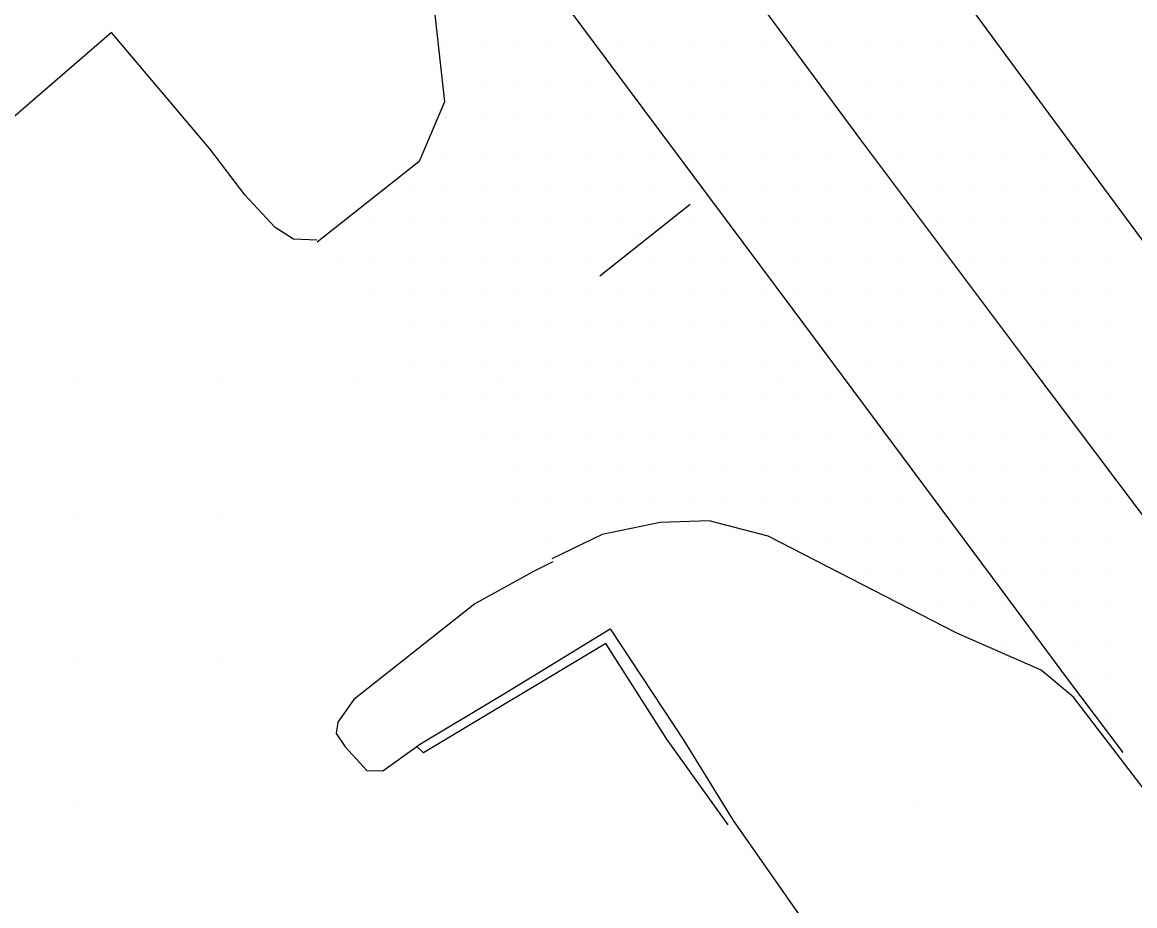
# Model space of a CAD drawing. Extents: x 1762120 to 1766775, y 709485 to 712965.
# Drawn here: x 1763821 to 1763900.4, y 711617.5 to 711680.5 of the extents above; entities that cross this region are included whole.
import ezdxf

# ---------------------------------------------------------------- set-up
doc = ezdxf.new("R2010")
doc.units = 0
for name, color, linetype in [('Exist DTM QL2 LIDAR Elevation Point', 7, 'Continuous'), ('Exist DTM Scan Elevation Point', 7, 'Continuous'), ('Exist Roads EOP', 7, 'Continuous'), ('Exist Roads EOT', 7, 'Continuous'), ('PH Exist DTM Breakline', 7, 'Continuous')]:
    doc.layers.add(name, color=color, linetype=linetype)

msp = doc.modelspace()

# ---------------------------------------------------------------- linework, layer by layer
at = {"layer": 'Exist DTM QL2 LIDAR Elevation Point'}
for p, q in [((1763864.966, 711675.049), (1763864.966, 711675.049)), ((1763864.966, 711665.048), (1763864.966, 711665.048)), ((1763824.961, 711655.046), (1763824.961, 711655.046)), ((1763834.962, 711655.046), (1763834.962, 711655.046)), ((1763844.963, 711655.046), (1763844.963, 711655.046)), ((1763854.965, 711655.046), (1763854.965, 711655.046)), ((1763864.966, 711655.046), (1763864.966, 711655.046)), ((1763874.967, 711655.046), (1763874.967, 711655.046)), ((1763824.961, 711645.045), (1763824.961, 711645.045)), ((1763834.962, 711645.045), (1763834.962, 711645.045)), ((1763824.961, 711635.044), (1763824.961, 711635.044)), ((1763834.962, 711635.044), (1763834.962, 711635.044)), ((1763824.961, 711625.043), (1763824.961, 711625.043)), ((1763884.968, 711625.043), (1763884.968, 711625.043))]:
    msp.add_line(p, q, dxfattribs=at)
at = {"layer": 'Exist DTM Scan Elevation Point'}
for p, q in [((1763851.25, 711678.75), (1763851.25, 711678.75)), ((1763853.75, 711678.75), (1763853.75, 711678.75)), ((1763856.25, 711678.75), (1763856.25, 711678.75)), ((1763858.75, 711678.75), (1763858.75, 711678.75)), ((1763861.25, 711678.75), (1763861.25, 711678.75)), ((1763863.75, 711678.75), (1763863.75, 711678.75)), ((1763866.25, 711678.75), (1763866.25, 711678.75)), ((1763868.75, 711678.75), (1763868.75, 711678.75)), ((1763871.25, 711678.75), (1763871.25, 711678.75)), ((1763873.75, 711678.75), (1763873.75, 711678.75)), ((1763878.75, 711678.75), (1763878.75, 711678.75)), ((1763881.25, 711678.75), (1763881.25, 711678.75)), ((1763883.75, 711678.75), (1763883.75, 711678.75)), ((1763886.25, 711678.75), (1763886.25, 711678.75)), ((1763888.75, 711678.75), (1763888.75, 711678.75)), ((1763853.75, 711676.25), (1763853.75, 711676.25)), ((1763856.25, 711676.25), (1763856.25, 711676.25)), ((1763858.75, 711676.25), (1763858.75, 711676.25)), ((1763861.25, 711676.25), (1763861.25, 711676.25)), ((1763866.25, 711676.25), (1763866.25, 711676.25)), ((1763868.75, 711676.25), (1763868.75, 711676.25)), ((1763871.25, 711676.25), (1763871.25, 711676.25)), ((1763873.75, 711676.25), (1763873.75, 711676.25)), ((1763876.25, 711676.25), (1763876.25, 711676.25)), ((1763878.75, 711676.25), (1763878.75, 711676.25)), ((1763881.25, 711676.25), (1763881.25, 711676.25)), ((1763883.75, 711676.25), (1763883.75, 711676.25)), ((1763886.25, 711676.25), (1763886.25, 711676.25)), ((1763888.75, 711676.25), (1763888.75, 711676.25)), ((1763891.25, 711676.25), (1763891.25, 711676.25)), ((1763851.25, 711673.75), (1763851.25, 711673.75)), ((1763853.75, 711673.75), (1763853.75, 711673.75)), ((1763856.25, 711673.75), (1763856.25, 711673.75)), ((1763858.75, 711673.75), (1763858.75, 711673.75)), ((1763861.25, 711673.75), (1763861.25, 711673.75)), ((1763863.75, 711673.75), (1763863.75, 711673.75)), ((1763868.75, 711673.75), (1763868.75, 711673.75)), ((1763871.25, 711673.75), (1763871.25, 711673.75)), ((1763873.75, 711673.75), (1763873.75, 711673.75)), ((1763876.25, 711673.75), (1763876.25, 711673.75)), ((1763878.75, 711673.75), (1763878.75, 711673.75)), ((1763881.25, 711673.75), (1763881.25, 711673.75)), ((1763883.75, 711673.75), (1763883.75, 711673.75)), ((1763886.25, 711673.75), (1763886.25, 711673.75)), ((1763888.75, 711673.75), (1763888.75, 711673.75)), ((1763891.25, 711673.75), (1763891.25, 711673.75)), ((1763893.75, 711673.75), (1763893.75, 711673.75)), ((1763851.25, 711671.25), (1763851.25, 711671.25)), ((1763853.75, 711671.25), (1763853.75, 711671.25)), ((1763856.25, 711671.25), (1763856.25, 711671.25)), ((1763858.75, 711671.25), (1763858.75, 711671.25)), ((1763861.25, 711671.25), (1763861.25, 711671.25)), ((1763863.75, 711671.25), (1763863.75, 711671.25)), ((1763866.25, 711671.25), (1763866.25, 711671.25)), ((1763868.75, 711671.25), (1763868.75, 711671.25)), ((1763871.25, 711671.25), (1763871.25, 711671.25)), ((1763873.75, 711671.25), (1763873.75, 711671.25)), ((1763876.25, 711671.25), (1763876.25, 711671.25)), ((1763878.75, 711671.25), (1763878.75, 711671.25)), ((1763883.75, 711671.25), (1763883.75, 711671.25)), ((1763886.25, 711671.25), (1763886.25, 711671.25)), ((1763888.75, 711671.25), (1763888.75, 711671.25)), ((1763891.25, 711671.25), (1763891.25, 711671.25)), ((1763893.75, 711671.25), (1763893.75, 711671.25)), ((1763848.75, 711668.75), (1763848.75, 711668.75)), ((1763851.25, 711668.75), (1763851.25, 711668.75)), ((1763853.75, 711668.75), (1763853.75, 711668.75)), ((1763856.25, 711668.75), (1763856.25, 711668.75)), ((1763858.75, 711668.75), (1763858.75, 711668.75)), ((1763861.25, 711668.75), (1763861.25, 711668.75)), ((1763863.75, 711668.75), (1763863.75, 711668.75)), ((1763866.25, 711668.75), (1763866.25, 711668.75)), ((1763868.75, 711668.75), (1763868.75, 711668.75)), ((1763871.25, 711668.75), (1763871.25, 711668.75)), ((1763873.75, 711668.75), (1763873.75, 711668.75)), ((1763876.25, 711668.75), (1763876.25, 711668.75)), ((1763878.75, 711668.75), (1763878.75, 711668.75)), ((1763881.25, 711668.75), (1763881.25, 711668.75)), ((1763886.25, 711668.75), (1763886.25, 711668.75)), ((1763888.75, 711668.75), (1763888.75, 711668.75)), ((1763891.25, 711668.75), (1763891.25, 711668.75)), ((1763893.75, 711668.75), (1763893.75, 711668.75)), ((1763896.25, 711668.75), (1763896.25, 711668.75)), ((1763846.25, 711666.25), (1763846.25, 711666.25)), ((1763848.75, 711666.25), (1763848.75, 711666.25)), ((1763851.25, 711666.25), (1763851.25, 711666.25)), ((1763853.75, 711666.25), (1763853.75, 711666.25)), ((1763856.25, 711666.25), (1763856.25, 711666.25)), ((1763858.75, 711666.25), (1763858.75, 711666.25)), ((1763861.25, 711666.25), (1763861.25, 711666.25)), ((1763863.75, 711666.25), (1763863.75, 711666.25)), ((1763866.25, 711666.25), (1763866.25, 711666.25)), ((1763868.75, 711666.25), (1763868.75, 711666.25)), ((1763873.75, 711666.25), (1763873.75, 711666.25)), ((1763876.25, 711666.25), (1763876.25, 711666.25)), ((1763878.75, 711666.25), (1763878.75, 711666.25)), ((1763881.25, 711666.25), (1763881.25, 711666.25)), ((1763883.75, 711666.25), (1763883.75, 711666.25)), ((1763886.25, 711666.25), (1763886.25, 711666.25)), ((1763888.75, 711666.25), (1763888.75, 711666.25)), ((1763891.25, 711666.25), (1763891.25, 711666.25)), ((1763893.75, 711666.25), (1763893.75, 711666.25)), ((1763896.25, 711666.25), (1763896.25, 711666.25)), ((1763898.75, 711666.25), (1763898.75, 711666.25)), ((1763843.75, 711663.75), (1763843.75, 711663.75)), ((1763846.25, 711663.75), (1763846.25, 711663.75)), ((1763848.75, 711663.75), (1763848.75, 711663.75)), ((1763851.25, 711663.75), (1763851.25, 711663.75)), ((1763853.75, 711663.75), (1763853.75, 711663.75)), ((1763856.25, 711663.75), (1763856.25, 711663.75)), ((1763858.75, 711663.75), (1763858.75, 711663.75)), ((1763861.25, 711663.75), (1763861.25, 711663.75)), ((1763866.25, 711663.75), (1763866.25, 711663.75)), ((1763868.75, 711663.75), (1763868.75, 711663.75)), ((1763871.25, 711663.75), (1763871.25, 711663.75)), ((1763876.25, 711663.75), (1763876.25, 711663.75)), ((1763878.75, 711663.75), (1763878.75, 711663.75)), ((1763881.25, 711663.75), (1763881.25, 711663.75)), ((1763883.75, 711663.75), (1763883.75, 711663.75)), ((1763886.25, 711663.75), (1763886.25, 711663.75)), ((1763888.75, 711663.75), (1763888.75, 711663.75)), ((1763891.25, 711663.75), (1763891.25, 711663.75)), ((1763893.75, 711663.75), (1763893.75, 711663.75)), ((1763896.25, 711663.75), (1763896.25, 711663.75)), ((1763898.75, 711663.75), (1763898.75, 711663.75)), ((1763846.25, 711661.25), (1763846.25, 711661.25)), ((1763848.75, 711661.25), (1763848.75, 711661.25)), ((1763851.25, 711661.25), (1763851.25, 711661.25)), ((1763853.75, 711661.25), (1763853.75, 711661.25)), ((1763856.25, 711661.25), (1763856.25, 711661.25)), ((1763858.75, 711661.25), (1763858.75, 711661.25)), ((1763861.25, 711661.25), (1763861.25, 711661.25)), ((1763863.75, 711661.25), (1763863.75, 711661.25)), ((1763866.25, 711661.25), (1763866.25, 711661.25)), ((1763868.75, 711661.25), (1763868.75, 711661.25)), ((1763871.25, 711661.25), (1763871.25, 711661.25)), ((1763873.75, 711661.25), (1763873.75, 711661.25)), ((1763876.25, 711661.25), (1763876.25, 711661.25)), ((1763878.75, 711661.25), (1763878.75, 711661.25)), ((1763881.25, 711661.25), (1763881.25, 711661.25)), ((1763883.75, 711661.25), (1763883.75, 711661.25)), ((1763886.25, 711661.25), (1763886.25, 711661.25)), ((1763891.25, 711661.25), (1763891.25, 711661.25)), ((1763893.75, 711661.25), (1763893.75, 711661.25)), ((1763896.25, 711661.25), (1763896.25, 711661.25)), ((1763898.75, 711661.25), (1763898.75, 711661.25)), ((1763848.75, 711658.75), (1763848.75, 711658.75)), ((1763851.25, 711658.75), (1763851.25, 711658.75)), ((1763853.75, 711658.75), (1763853.75, 711658.75)), ((1763856.25, 711658.75), (1763856.25, 711658.75)), ((1763858.75, 711658.75), (1763858.75, 711658.75)), ((1763861.25, 711658.75), (1763861.25, 711658.75)), ((1763863.75, 711658.75), (1763863.75, 711658.75)), ((1763866.25, 711658.75), (1763866.25, 711658.75)), ((1763868.75, 711658.75), (1763868.75, 711658.75)), ((1763871.25, 711658.75), (1763871.25, 711658.75)), ((1763873.75, 711658.75), (1763873.75, 711658.75)), ((1763876.25, 711658.75), (1763876.25, 711658.75)), ((1763878.75, 711658.75), (1763878.75, 711658.75)), ((1763881.25, 711658.75), (1763881.25, 711658.75)), ((1763883.75, 711658.75), (1763883.75, 711658.75)), ((1763886.25, 711658.75), (1763886.25, 711658.75)), ((1763888.75, 711658.75), (1763888.75, 711658.75)), ((1763893.75, 711658.75), (1763893.75, 711658.75)), ((1763896.25, 711658.75), (1763896.25, 711658.75)), ((1763898.75, 711658.75), (1763898.75, 711658.75)), ((1763848.75, 711656.25), (1763848.75, 711656.25)), ((1763851.25, 711656.25), (1763851.25, 711656.25)), ((1763853.75, 711656.25), (1763853.75, 711656.25)), ((1763856.25, 711656.25), (1763856.25, 711656.25)), ((1763858.75, 711656.25), (1763858.75, 711656.25)), ((1763861.25, 711656.25), (1763861.25, 711656.25)), ((1763863.75, 711656.25), (1763863.75, 711656.25)), ((1763866.25, 711656.25), (1763866.25, 711656.25)), ((1763868.75, 711656.25), (1763868.75, 711656.25)), ((1763871.25, 711656.25), (1763871.25, 711656.25)), ((1763873.75, 711656.25), (1763873.75, 711656.25)), ((1763876.25, 711656.25), (1763876.25, 711656.25)), ((1763881.25, 711656.25), (1763881.25, 711656.25)), ((1763883.75, 711656.25), (1763883.75, 711656.25)), ((1763886.25, 711656.25), (1763886.25, 711656.25)), ((1763888.75, 711656.25), (1763888.75, 711656.25)), ((1763891.25, 711656.25), (1763891.25, 711656.25)), ((1763893.75, 711656.25), (1763893.75, 711656.25)), ((1763896.25, 711656.25), (1763896.25, 711656.25)), ((1763898.75, 711656.25), (1763898.75, 711656.25)), ((1763851.25, 711653.75), (1763851.25, 711653.75)), ((1763853.75, 711653.75), (1763853.75, 711653.75)), ((1763856.25, 711653.75), (1763856.25, 711653.75)), ((1763858.75, 711653.75), (1763858.75, 711653.75)), ((1763861.25, 711653.75), (1763861.25, 711653.75)), ((1763863.75, 711653.75), (1763863.75, 711653.75)), ((1763866.25, 711653.75), (1763866.25, 711653.75)), ((1763868.75, 711653.75), (1763868.75, 711653.75)), ((1763871.25, 711653.75), (1763871.25, 711653.75)), ((1763873.75, 711653.75), (1763873.75, 711653.75)), ((1763876.25, 711653.75), (1763876.25, 711653.75)), ((1763878.75, 711653.75), (1763878.75, 711653.75)), ((1763883.75, 711653.75), (1763883.75, 711653.75)), ((1763886.25, 711653.75), (1763886.25, 711653.75)), ((1763888.75, 711653.75), (1763888.75, 711653.75)), ((1763891.25, 711653.75), (1763891.25, 711653.75)), ((1763893.75, 711653.75), (1763893.75, 711653.75)), ((1763896.25, 711653.75), (1763896.25, 711653.75)), ((1763898.75, 711653.75), (1763898.75, 711653.75)), ((1763853.75, 711651.25), (1763853.75, 711651.25)), ((1763856.25, 711651.25), (1763856.25, 711651.25)), ((1763858.75, 711651.25), (1763858.75, 711651.25)), ((1763861.25, 711651.25), (1763861.25, 711651.25)), ((1763863.75, 711651.25), (1763863.75, 711651.25)), ((1763866.25, 711651.25), (1763866.25, 711651.25)), ((1763868.75, 711651.25), (1763868.75, 711651.25)), ((1763871.25, 711651.25), (1763871.25, 711651.25)), ((1763873.75, 711651.25), (1763873.75, 711651.25)), ((1763876.25, 711651.25), (1763876.25, 711651.25)), ((1763878.75, 711651.25), (1763878.75, 711651.25)), ((1763881.25, 711651.25), (1763881.25, 711651.25)), ((1763883.75, 711651.25), (1763883.75, 711651.25)), ((1763886.25, 711651.25), (1763886.25, 711651.25)), ((1763888.75, 711651.25), (1763888.75, 711651.25)), ((1763891.25, 711651.25), (1763891.25, 711651.25)), ((1763893.75, 711651.25), (1763893.75, 711651.25)), ((1763898.75, 711651.25), (1763898.75, 711651.25)), ((1763856.25, 711648.75), (1763856.25, 711648.75)), ((1763858.75, 711648.75), (1763858.75, 711648.75)), ((1763861.25, 711648.75), (1763861.25, 711648.75)), ((1763863.75, 711648.75), (1763863.75, 711648.75)), ((1763866.25, 711648.75), (1763866.25, 711648.75)), ((1763868.75, 711648.75), (1763868.75, 711648.75)), ((1763871.25, 711648.75), (1763871.25, 711648.75)), ((1763873.75, 711648.75), (1763873.75, 711648.75)), ((1763876.25, 711648.75), (1763876.25, 711648.75)), ((1763878.75, 711648.75), (1763878.75, 711648.75)), ((1763881.25, 711648.75), (1763881.25, 711648.75)), ((1763883.75, 711648.75), (1763883.75, 711648.75)), ((1763886.25, 711648.75), (1763886.25, 711648.75)), ((1763888.75, 711648.75), (1763888.75, 711648.75)), ((1763891.25, 711648.75), (1763891.25, 711648.75)), ((1763893.75, 711648.75), (1763893.75, 711648.75)), ((1763896.25, 711648.75), (1763896.25, 711648.75)), ((1763856.25, 711646.25), (1763856.25, 711646.25)), ((1763858.75, 711646.25), (1763858.75, 711646.25)), ((1763861.25, 711646.25), (1763861.25, 711646.25)), ((1763863.75, 711646.25), (1763863.75, 711646.25)), ((1763866.25, 711646.25), (1763866.25, 711646.25)), ((1763868.75, 711646.25), (1763868.75, 711646.25)), ((1763871.25, 711646.25), (1763871.25, 711646.25)), ((1763873.75, 711646.25), (1763873.75, 711646.25)), ((1763876.25, 711646.25), (1763876.25, 711646.25)), ((1763878.75, 711646.25), (1763878.75, 711646.25)), ((1763881.25, 711646.25), (1763881.25, 711646.25)), ((1763883.75, 711646.25), (1763883.75, 711646.25)), ((1763888.75, 711646.25), (1763888.75, 711646.25)), ((1763891.25, 711646.25), (1763891.25, 711646.25)), ((1763893.75, 711646.25), (1763893.75, 711646.25)), ((1763896.25, 711646.25), (1763896.25, 711646.25)), ((1763898.75, 711646.25), (1763898.75, 711646.25)), ((1763858.75, 711643.75), (1763858.75, 711643.75)), ((1763876.25, 711643.75), (1763876.25, 711643.75)), ((1763878.75, 711643.75), (1763878.75, 711643.75)), ((1763881.25, 711643.75), (1763881.25, 711643.75)), ((1763883.75, 711643.75), (1763883.75, 711643.75)), ((1763886.25, 711643.75), (1763886.25, 711643.75)), ((1763891.25, 711643.75), (1763891.25, 711643.75)), ((1763893.75, 711643.75), (1763893.75, 711643.75)), ((1763896.25, 711643.75), (1763896.25, 711643.75)), ((1763898.75, 711643.75), (1763898.75, 711643.75)), ((1763881.25, 711641.25), (1763881.25, 711641.25)), ((1763883.75, 711641.25), (1763883.75, 711641.25)), ((1763886.25, 711641.25), (1763886.25, 711641.25)), ((1763888.75, 711641.25), (1763888.75, 711641.25)), ((1763891.25, 711641.25), (1763891.25, 711641.25)), ((1763893.75, 711641.25), (1763893.75, 711641.25)), ((1763896.25, 711641.25), (1763896.25, 711641.25)), ((1763898.75, 711641.25), (1763898.75, 711641.25)), ((1763886.25, 711638.75), (1763886.25, 711638.75)), ((1763888.75, 711638.75), (1763888.75, 711638.75)), ((1763891.25, 711638.75), (1763891.25, 711638.75)), ((1763893.75, 711638.75), (1763893.75, 711638.75)), ((1763896.25, 711638.75), (1763896.25, 711638.75)), ((1763898.75, 711638.75), (1763898.75, 711638.75)), ((1763891.25, 711636.25), (1763891.25, 711636.25)), ((1763896.25, 711636.25), (1763896.25, 711636.25)), ((1763898.75, 711636.25), (1763898.75, 711636.25)), ((1763896.25, 711633.75), (1763896.25, 711633.75)), ((1763898.75, 711633.75), (1763898.75, 711633.75)), ((1763898.75, 711631.25), (1763898.75, 711631.25))]:
    msp.add_line(p, q, dxfattribs=at)
at = {"layer": 'Exist Roads EOP'}
for points in [[(1763928.211, 711628.591), (1763915.782, 711644.917), (1763905.602, 711658.703), (1763894.309, 711673.986), (1763886.17, 711685.056), (1763880.547, 711692.672), (1763872.033, 711704.06), (1763861.379, 711718.186), (1763853.967, 711729.381)], [(1763826.927, 711725.555), (1763834.673, 711715.049), (1763846.259, 711699.303), (1763847.9, 711695.945), (1763849.601, 711688.978), (1763851.161, 711674.842), (1763849.349, 711670.603), (1763842.074, 711664.837)], [(1763902.512, 711623.956), (1763896.053, 711632.397), (1763893.729, 711634.306), (1763887.731, 711636.947), (1763874.263, 711643.873), (1763870.037, 711644.963), (1763866.558, 711644.835), (1763862.408, 711643.997), (1763858.816, 711642.257)]]:
    msp.add_lwpolyline(points, dxfattribs=at)
at = {"layer": 'Exist Roads EOT'}
for points in [[(1763822.724, 711750.876), (1763834.908, 711734.24), (1763844.433, 711721.248), (1763854.728, 711707.345), (1763865.813, 711692.346), (1763874.227, 711681.086), (1763880.919, 711672.035), (1763892.824, 711656.161), (1763905.5, 711639.335), (1763916.542, 711624.513)], [(1763899.58, 711628.444), (1763895.631, 711633.666), (1763890.955, 711639.998), (1763876.029, 711660.035), (1763865.33, 711674.362), (1763849.715, 711695.374), (1763841.493, 711706.431)], [(1763868.684, 711667.534), (1763862.248, 711662.415)]]:
    msp.add_lwpolyline(points, dxfattribs=at)
at = {"layer": 'PH Exist DTM Breakline'}
for points in [[(1763842.058, 711664.972), (1763840.387, 711665.06), (1763839.082, 711665.896), (1763836.923, 711668.211), (1763834.414, 711671.492), (1763827.391, 711679.796), (1763814.373, 711668.541), (1763802.744, 711658.166), (1763786.253, 711643.289), (1763771.606, 711630.889), (1763757.321, 711617.628)], [(1763858.891, 711642.041), (1763857.517, 711641.345), (1763853.333, 711639.036), (1763844.695, 711632.221), (1763843.543, 711630.607), (1763843.44, 711629.806), (1763844.076, 711628.857), (1763845.622, 711627.159), (1763846.769, 711627.122), (1763849.181, 711628.875)], [(1763849.181, 711628.875), (1763849.319, 711628.98), (1763855.431, 711632.639), (1763862.972, 711637.27), (1763868.228, 711629.289), (1763871.758, 711623.592)], [(1763871.393, 711623.275), (1763867.028, 711629.402), (1763862.679, 711636.21), (1763849.66, 711628.418), (1763849.181, 711628.875)], [(1763871.758, 711623.592), (1763879.182, 711612.979), (1763884.25, 711606.121), (1763889.192, 711598.954), (1763893.818, 711592.507), (1763899.274, 711585.092)]]:
    msp.add_lwpolyline(points, dxfattribs=at)

doc.saveas('drawing.dxf')
